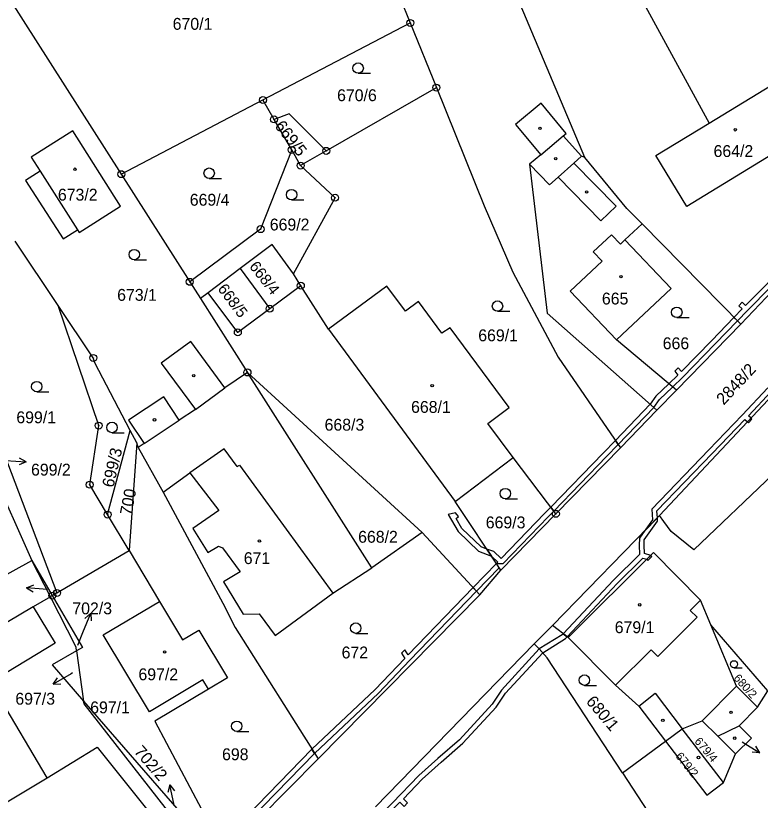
# Model space of a CAD drawing. Extents: x -562167 to -556918, y -1077891 to -1070763.
# Drawn here: x -558450.6 to -558343.8, y -1073985 to -1073872.6 of the extents above; entities that cross this region are included whole.
import ezdxf

# ---------------------------------------------------------------- set-up
doc = ezdxf.new("R2010")
doc.units = 0
for name, color, linetype in [('Hranice parcel', 7, 'Continuous'), ('Parcelní čísla', 7, 'Continuous'), ('Pop  PČ popisy', 7, 'Continuous'), ('Vnitřní kresba', 7, 'Continuous'), ('Věcná břemena k části', 7, 'Continuous'), ('Značky bodu BP', 7, 'Continuous'), ('Značky budov', 7, 'Continuous'), ('Značky kultur', 7, 'Continuous')]:
    doc.layers.add(name, color=color, linetype=linetype)

msp = doc.modelspace()

# ---------------------------------------------------------------- linework, layer by layer
at = {"layer": 'Hranice parcel'}
for p, q in [((-558368.97, -1073892.93), (-558402.63, -1073812.67)), ((-558405.39, -1073845.48), (-558393.99, -1073873.63)), ((-558457.19, -1073861.14), (-558435.43, -1073895.3)), ((-558415.11, -1073884.67), (-558393.99, -1073873.63)), ((-558393.99, -1073873.63), (-558390.24, -1073882.89)), ((-558406.03, -1073891.96), (-558390.24, -1073882.89)), ((-558435.43, -1073895.3), (-558415.11, -1073884.67)), ((-558413.51, -1073887.45), (-558415.11, -1073884.67)), ((-558410.99, -1073891.83), (-558413.51, -1073887.45)), ((-558358.76, -1073892.63), (-558351.14, -1073887.98)), ((-558320.51, -1073889.19), (-558346.61, -1073916.81)), ((-558409.71, -1073894.07), (-558410.99, -1073891.83)), ((-558406.03, -1073891.96), (-558409.71, -1073894.07)), ((-558435.43, -1073895.3), (-558425.6, -1073910.73)), ((-558346.61, -1073916.81), (-558360.75, -1073902.43)), ((-558444.47, -1073914.13), (-558450.65, -1073904.9)), ((-558418.38, -1073908.83), (-558422.97, -1073912.3)), ((-558418.38, -1073908.83), (-558414.13, -1073914.59)), ((-558409.68, -1073911.29), (-558410.75, -1073909.6)), ((-558425.6, -1073910.73), (-558424.07, -1073913.13)), ((-558409.68, -1073911.29), (-558414.13, -1073914.59)), ((-558405.73, -1073917.53), (-558409.68, -1073911.29)), ((-558422.97, -1073912.3), (-558424.07, -1073913.13)), ((-558424.07, -1073913.13), (-558417.33, -1073923.72)), ((-558355.83, -1073926.27), (-558346.61, -1073916.81)), ((-558405.73, -1073917.53), (-558387.55, -1073942.21)), ((-558457.64, -1073921.22), (-558444.65, -1073955.31)), ((-558399.5, -1073951.7), (-558417.33, -1073923.72)), ((-558392.29, -1073946.65), (-558417.33, -1073923.72)), ((-558358.62, -1073929.13), (-558355.83, -1073926.27)), ((-558363.85, -1073934.5), (-558358.62, -1073929.13)), ((-558437.38, -1073944.09), (-558434.16, -1073932.04)), ((-558433.21, -1073933.81), (-558434.16, -1073932.04)), ((-558433.21, -1073933.81), (-558434.3, -1073949.23)), ((-558432.98, -1073934.48), (-558433.21, -1073933.81)), ((-558432.98, -1073934.48), (-558429.42, -1073940.87)), ((-558363.85, -1073934.5), (-558373.11, -1073943.98)), ((-558387.55, -1073942.21), (-558379.23, -1073935.9)), ((-558373.11, -1073943.98), (-558379.23, -1073935.9)), ((-558429.42, -1073940.87), (-558425.57, -1073938.08)), ((-558381, -1073952.06), (-558387.55, -1073942.21)), ((-558434.3, -1073949.23), (-558437.38, -1073944.09)), ((-558381, -1073952.06), (-558373.11, -1073943.98)), ((-558358.23, -1073944.24), (-558373.61, -1073959.97)), ((-558392.29, -1073946.65), (-558399.5, -1073951.7)), ((-558384, -1073955.58), (-558392.29, -1073946.65)), ((-558444.65, -1073955.31), (-558434.3, -1073949.23)), ((-558434.3, -1073949.23), (-558429.94, -1073956.52)), ((-558477.06, -1073966.49), (-558448.24, -1073950.65)), ((-558448.24, -1073950.65), (-558445.31, -1073955.7)), ((-558445.58, -1073955.86), (-558448.24, -1073950.65)), ((-558405.09, -1073955.35), (-558399.5, -1073951.7)), ((-558384, -1073955.58), (-558381, -1073952.06)), ((-558445.31, -1073955.7), (-558444.65, -1073955.31)), ((-558445.58, -1073955.86), (-558448.04, -1073957.33)), ((-558445.31, -1073955.7), (-558445.58, -1073955.86)), ((-558407.2, -1073979.11), (-558384, -1073955.58)), ((-558373.61, -1073959.97), (-558376.21, -1073962.63)), ((-558371.34, -1073961.71), (-558373.61, -1073959.97)), ((-558376.21, -1073962.63), (-558398.97, -1073985.95)), ((-558441.83, -1073963.62), (-558440.82, -1073970.81)), ((-558346.85, -1073974.35), (-558344.21, -1073971.69)), ((-558354.98, -1073974.77), (-558352.12, -1073973.63)), ((-558352.12, -1073973.63), (-558349.89, -1073975.84)), ((-558349.89, -1073975.84), (-558346.85, -1073974.35)), ((-558357.39, -1073976.56), (-558354.98, -1073974.77)), ((-558349.08, -1073982.49), (-558354.98, -1073974.77)), ((-558363.56, -1073981.09), (-558357.39, -1073976.56)), ((-558349.89, -1073975.84), (-558347.33, -1073978.39)), ((-558420.57, -1073992.6), (-558407.2, -1073979.11)), ((-558349.08, -1073982.49), (-558347.33, -1073978.39)), ((-558363.56, -1073981.09), (-558353.44, -1073996.51))]:
    msp.add_line(p, q, dxfattribs=at)
for points in [[(-558345.59, -1073836.5), (-558358.72, -1073843.89), (-558368.46, -1073849.25), (-558369.4, -1073847.54), (-558372.34, -1073849.16), (-558366.79, -1073859.25), (-558351.14, -1073887.98)], [(-558351.14, -1073887.98), (-558340.24, -1073881.33), (-558338.45, -1073884.25)], [(-558390.24, -1073882.89), (-558383.37, -1073899.86), (-558379.27, -1073909.33), (-558372.76, -1073921.55), (-558364.71, -1073933.27), (-558363.85, -1073934.5)], [(-558368.97, -1073892.93), (-558369.44, -1073892.73), (-558372.04, -1073889.83), (-558371.61, -1073889.48), (-558375.23, -1073885.12), (-558378.89, -1073888.16), (-558375.26, -1073892.52), (-558376.9, -1073893.87), (-558374.38, -1073915.21), (-558358.62, -1073929.13)], [(-558406.03, -1073891.96), (-558411.34, -1073886.67), (-558413.51, -1073887.45)], [(-558442.39, -1073889.1), (-558448.34, -1073892.88), (-558447.06, -1073894.87), (-558449.17, -1073896.19), (-558443.76, -1073904.59), (-558441.68, -1073903.29), (-558441.44, -1073903.65), (-558435.54, -1073899.88), (-558442.39, -1073889.1)], [(-558335.77, -1073888.63), (-558354.31, -1073899.95), (-558358.76, -1073892.63)], [(-558410.99, -1073891.83), (-558415.44, -1073903.18), (-558425.6, -1073910.73)], [(-558360.75, -1073902.43), (-558362.93, -1073900.22), (-558368.97, -1073892.93)], [(-558410.75, -1073909.6), (-558404.77, -1073898.68), (-558409.71, -1073894.07)], [(-558355.83, -1073926.27), (-558364.41, -1073919.04), (-558356.56, -1073911.71), (-558363.2, -1073904.73), (-558360.75, -1073902.43)], [(-558410.75, -1073909.6), (-558413.78, -1073905.36), (-558418.38, -1073908.83)], [(-558379.23, -1073935.9), (-558382.86, -1073931.01), (-558379.79, -1073928.75), (-558388.25, -1073917.3), (-558389.48, -1073918.08), (-558392.81, -1073913.56), (-558394.69, -1073914.95), (-558397.35, -1073911.34), (-558405.73, -1073917.53)], [(-558414.13, -1073914.59), (-558418.71, -1073917.98), (-558422.97, -1073912.3)], [(-558437.38, -1073944.09), (-558439.95, -1073939.8), (-558438.65, -1073931.33), (-558444.47, -1073914.13)], [(-558434.16, -1073932.04), (-558439.22, -1073922.32), (-558439.44, -1073921.64), (-558444.47, -1073914.13)], [(-558332.13, -1073916.61), (-558333.06, -1073917.43), (-558358.23, -1073944.24)], [(-558417.33, -1073923.72), (-558420.56, -1073925.94), (-558425.44, -1073919.26), (-558429.68, -1073922.37), (-558424.8, -1073929.04), (-558427.12, -1073930.56), (-558429.32, -1073927.23), (-558434.38, -1073930.56), (-558432.16, -1073933.92), (-558432.98, -1073934.48)], [(-558459.46, -1073925.45), (-558454.06, -1073937.67), (-558448.24, -1073950.65)], [(-558425.57, -1073938.08), (-558421.43, -1073943.5), (-558425.15, -1073946.09), (-558422.99, -1073949.53), (-558421.49, -1073948.59), (-558420.89, -1073948.85), (-558418.37, -1073952.31), (-558420.78, -1073953.72), (-558417.95, -1073958.38), (-558415.64, -1073958.31), (-558413.38, -1073961.4), (-558405.09, -1073955.35)], [(-558318.45, -1073983.66), (-558323.04, -1073971.62), (-558324.95, -1073967.98), (-558341.99, -1073938.35), (-558353.33, -1073949.15), (-558356.6, -1073946.5), (-558357.65, -1073945.06), (-558358.23, -1073944.24)], [(-558429.42, -1073940.87), (-558420.87, -1073956.8), (-558419.07, -1073960.25), (-558407.2, -1073979.11)], [(-558350.88, -1073959.88), (-558352.35, -1073956.33), (-558359.1, -1073949.54), (-558371.34, -1073961.71)], [(-558441.83, -1073963.62), (-558441.91, -1073963.07), (-558445.58, -1073955.86)], [(-558445.31, -1073955.7), (-558441, -1073963.14), (-558441.83, -1073963.62)], [(-558422.91, -1073969.11), (-558423.71, -1073967.77), (-558431.4, -1073972.37), (-558438, -1073961.34), (-558429.94, -1073956.52)], [(-558429.94, -1073956.52), (-558426.64, -1073962.04), (-558424.31, -1073960.64), (-558420.2, -1073967.49), (-558422.91, -1073969.11)], [(-558448.04, -1073957.33), (-558457.19, -1073962.71), (-558456.84, -1073969.43), (-558464.31, -1073973.87), (-558456.05, -1073987.78), (-558448.67, -1073983.39), (-558446.06, -1073981.83)], [(-558344.21, -1073971.69), (-558347.23, -1073968.7), (-558350.88, -1073959.88)], [(-558344.21, -1073971.69), (-558342.73, -1073969.34), (-558350.88, -1073959.88)], [(-558371.34, -1073961.71), (-558364.55, -1073968.54), (-558361.22, -1073971.54), (-558357.39, -1073976.56)], [(-558363.56, -1073981.09), (-558374.37, -1073964.6), (-558375.49, -1073963.33), (-558376.21, -1073962.63)], [(-558441.83, -1073963.62), (-558445.32, -1073965.63), (-558440.82, -1073970.81)], [(-558422.91, -1073969.11), (-558430.59, -1073973.71), (-558420.57, -1073992.6)], [(-558422.34, -1073994.12), (-558426.75, -1073989.14), (-558440.76, -1073971.23), (-558440.82, -1073970.81)], [(-558440.82, -1073970.81), (-558422.35, -1073992.08), (-558421.37, -1073993.22)], [(-558347.33, -1073978.39), (-558345.08, -1073976.11), (-558346.85, -1073974.35)], [(-558357.39, -1073976.56), (-558351.47, -1073984.32), (-558349.08, -1073982.49)], [(-558446.06, -1073981.83), (-558438.87, -1073977.41), (-558424.15, -1073995.81)]]:
    msp.add_lwpolyline(points, dxfattribs=at)
at = {"layer": 'Pop  PČ popisy'}
for p, q in [((-558452.03, -1073936.34), (-558449.04, -1073936.55)), ((-558449.04, -1073936.55), (-558450, -1073935.98)), ((-558449.04, -1073936.55), (-558450.07, -1073936.98)), ((-558449, -1073954.57), (-558447.96, -1073954.16)), ((-558446.01, -1073954.83), (-558449, -1073954.57)), ((-558449, -1073954.57), (-558448.05, -1073955.16)), ((-558440.93, -1073961), (-558439.81, -1073958.22)), ((-558439.81, -1073958.22), (-558440.65, -1073958.96)), ((-558439.81, -1073958.22), (-558439.72, -1073959.33)), ((-558441.67, -1073962.8), (-558440.93, -1073961)), ((-558442.61, -1073966.89), (-558445.21, -1073968.39)), ((-558445.21, -1073968.39), (-558444.59, -1073967.46)), ((-558442.43, -1073966.78), (-558442.61, -1073966.89)), ((-558445.21, -1073968.39), (-558444.09, -1073968.32)), ((-558346.42, -1073976.66), (-558343.85, -1073978.21)), ((-558343.85, -1073978.21), (-558344.45, -1073977.26)), ((-558343.85, -1073978.21), (-558344.96, -1073978.12)), ((-558428.47, -1073982.81), (-558428.76, -1073983.9)), ((-558427.85, -1073985.75), (-558428.47, -1073982.81)), ((-558428.47, -1073982.81), (-558427.78, -1073983.69))]:
    msp.add_line(p, q, dxfattribs=at)
at = {"layer": 'Vnitřní kresba'}
for p, q in [((-558375.26, -1073892.52), (-558372.04, -1073889.83)), ((-558370.54, -1073893.71), (-558369.44, -1073892.73)), ((-558376.9, -1073893.87), (-558374.03, -1073896.84)), ((-558372.78, -1073895.72), (-558370.54, -1073893.71)), ((-558370.54, -1073893.71), (-558364.47, -1073899.91)), ((-558447.06, -1073894.87), (-558441.68, -1073903.29)), ((-558374.03, -1073896.84), (-558372.78, -1073895.72)), ((-558372.78, -1073895.72), (-558366.64, -1073902)), ((-558366.64, -1073902), (-558364.47, -1073899.91)), ((-558367.74, -1073906.41), (-558365.15, -1073903.98)), ((-558365.15, -1073903.98), (-558363.86, -1073905.35)), ((-558363.86, -1073905.35), (-558363.2, -1073904.73)), ((-558367.74, -1073906.41), (-558366.45, -1073907.78)), ((-558371.05, -1073912.09), (-558366.45, -1073907.78)), ((-558371.05, -1073912.09), (-558364.41, -1073919.04)), ((-558424.8, -1073929.04), (-558420.56, -1073925.94)), ((-558432.16, -1073933.92), (-558427.12, -1073930.56)), ((-558420.67, -1073934.67), (-558425.57, -1073938.08)), ((-558418.8, -1073937.22), (-558420.67, -1073934.67)), ((-558418.8, -1073937.22), (-558418.49, -1073936.99)), ((-558418.49, -1073936.99), (-558405.09, -1073955.35)), ((-558353.84, -1073957.81), (-558352.35, -1073956.33)), ((-558448.04, -1073957.33), (-558444.92, -1073962.53)), ((-558358.49, -1073964.41), (-558352.85, -1073958.81)), ((-558353.84, -1073957.81), (-558352.85, -1073958.81)), ((-558444.92, -1073962.53), (-558453.97, -1073968.02)), ((-558364.55, -1073968.54), (-558359.44, -1073963.46)), ((-558359.44, -1073963.46), (-558358.49, -1073964.41)), ((-558352.12, -1073973.63), (-558347.23, -1073968.7)), ((-558446.06, -1073981.83), (-558453.39, -1073969.46)), ((-558361.22, -1073971.54), (-558358.87, -1073969.69)), ((-558358.87, -1073969.69), (-558354.98, -1073974.77))]:
    msp.add_line(p, q, dxfattribs=at)
at = {"layer": 'Věcná břemena k části'}
for points in [[(-558339.47, -1073907.62), (-558345.93, -1073914.12), (-558346.4, -1073913.63), (-558346.87, -1073914.16), (-558346.41, -1073914.62), (-558347.57, -1073915.83), (-558347.08, -1073916.33), (-558345.65, -1073914.83), (-558338.97, -1073908.12)], [(-558342.71, -1073925.93), (-558346.39, -1073929.86), (-558351.19, -1073934.83), (-558359.35, -1073943.29), (-558359.24, -1073944.83), (-558360.43, -1073946.49), (-558358.56, -1073944.57), (-558358.63, -1073943.55), (-558350.69, -1073935.31), (-558346, -1073930.46), (-558345.62, -1073930.81), (-558345.13, -1073930.29), (-558345.51, -1073929.94), (-558342.21, -1073926.41)]]:
    msp.add_lwpolyline(points, dxfattribs=at)
for points in [[(-558350.75, -1073919.16), (-558355.1, -1073923.6), (-558355.56, -1073923.04), (-558356.05, -1073923.55), (-558355.61, -1073924.1), (-558356.92, -1073925.35), (-558358.78, -1073927.12), (-558359.59, -1073928.27), (-558364.58, -1073933.46), (-558364.17, -1073934.04), (-558359.07, -1073928.74), (-558358.24, -1073927.58), (-558356.38, -1073925.81), (-558354.89, -1073924.38), (-558350.25, -1073919.64), (-558347.08, -1073916.33), (-558347.57, -1073915.83)], [(-558345.13, -1073930.29), (-558345.62, -1073930.81), (-558345.48, -1073930.93), (-558345, -1073930.41)], [(-558366.35, -1073935.3), (-558373.84, -1073943.02), (-558373.41, -1073943.59), (-558365.85, -1073935.78), (-558364.17, -1073934.04), (-558364.58, -1073933.46)], [(-558380.94, -1073950.38), (-558382.02, -1073949.4), (-558383.02, -1073949.02), (-558382.32, -1073950.07), (-558381.43, -1073950.89), (-558381.64, -1073951.1), (-558380.67, -1073951.11), (-558374.22, -1073944.42), (-558373.41, -1073943.59), (-558373.84, -1073943.02), (-558374.72, -1073943.94)], [(-558382.32, -1073950.07), (-558383.02, -1073949.02), (-558383.81, -1073948.72), (-558386.58, -1073946.09), (-558387.42, -1073944.65), (-558387.07, -1073944.36), (-558387.49, -1073943.86), (-558388.56, -1073944.09), (-558387.14, -1073946.53), (-558384.19, -1073949.32)], [(-558358.56, -1073944.57), (-558360.43, -1073946.49), (-558361.13, -1073947.46), (-558361.16, -1073948.46), (-558361.1, -1073949.79), (-558364.84, -1073953.49), (-558372.06, -1073961.16), (-558371.5, -1073961.59), (-558364.34, -1073953.98), (-558360.64, -1073950.33), (-558360.07, -1073950.5), (-558359.5, -1073949.94), (-558360.4, -1073949.67), (-558360.46, -1073948.46), (-558360.43, -1073947.7), (-558358.52, -1073945.03)], [(-558359.34, -1073950.11), (-558359.5, -1073949.94), (-558360.07, -1073950.5), (-558359.9, -1073950.67)], [(-558381.24, -1073951.7), (-558381.64, -1073951.1), (-558384.96, -1073954.54), (-558384.49, -1073955.06)], [(-558399.02, -1073969.16), (-558408.09, -1073977.69), (-558407.7, -1073978.31), (-558398.52, -1073969.66), (-558394.06, -1073964.97), (-558384.49, -1073955.06), (-558384.96, -1073954.54), (-558394.27, -1073964.18), (-558394.75, -1073963.47), (-558395.26, -1073963.97), (-558394.77, -1073964.69)], [(-558371.75, -1073961.85), (-558371.5, -1073961.59), (-558372.06, -1073961.16), (-558372.19, -1073961.31), (-558375.49, -1073963.33), (-558374.98, -1073963.9)], [(-558386.92, -1073976.36), (-558390.03, -1073979.03), (-558392.75, -1073981.49), (-558396.52, -1073985.4), (-558398.18, -1073987.02), (-558397.77, -1073987.58), (-558395.46, -1073985.31), (-558394.85, -1073985.9), (-558394.37, -1073985.38), (-558394.97, -1073984.81), (-558392.27, -1073981.99), (-558389.57, -1073979.55), (-558386.44, -1073976.86), (-558381.69, -1073971.71), (-558380.35, -1073969.69), (-558374.98, -1073963.9), (-558375.49, -1073963.33), (-558380.91, -1073969.25), (-558382.25, -1073971.27)], [(-558421.25, -1073991.32), (-558422.16, -1073992.3), (-558423.07, -1073993.29), (-558422.61, -1073993.82), (-558421.7, -1073992.84), (-558420.9, -1073991.98), (-558418.75, -1073989.66), (-558407.7, -1073978.31), (-558408.09, -1073977.69), (-558419.02, -1073988.93), (-558419.52, -1073988.44), (-558420.26, -1073989.18), (-558419.73, -1073989.7)]]:
    msp.add_lwpolyline(points, close=True, dxfattribs=at)
at = {"layer": 'Značky bodu BP'}
for centre, radius in [((-558393.99, -1073873.63), 0.5), ((-558393.99, -1073873.63), 0.0303), ((-558390.24, -1073882.89), 0.5), ((-558390.24, -1073882.89), 0.0303), ((-558415.11, -1073884.67), 0.5), ((-558415.11, -1073884.67), 0.0303), ((-558413.51, -1073887.45), 0.5), ((-558413.51, -1073887.45), 0.0303), ((-558410.99, -1073891.83), 0.5), ((-558410.99, -1073891.83), 0.0303), ((-558406.03, -1073891.96), 0.5), ((-558406.03, -1073891.96), 0.0303), ((-558409.71, -1073894.07), 0.5), ((-558435.43, -1073895.3), 0.5), ((-558409.71, -1073894.07), 0.0303), ((-558435.43, -1073895.3), 0.0303), ((-558404.77, -1073898.68), 0.5), ((-558404.77, -1073898.68), 0.0303), ((-558415.44, -1073903.18), 0.5), ((-558415.44, -1073903.18), 0.0303), ((-558425.6, -1073910.73), 0.5), ((-558425.6, -1073910.73), 0.0303), ((-558409.68, -1073911.29), 0.5), ((-558409.68, -1073911.29), 0.0303), ((-558414.13, -1073914.59), 0.5), ((-558414.13, -1073914.59), 0.0303), ((-558418.71, -1073917.98), 0.5), ((-558418.71, -1073917.98), 0.0303), ((-558439.44, -1073921.64), 0.5), ((-558439.44, -1073921.64), 0.0303), ((-558417.33, -1073923.72), 0.5), ((-558417.33, -1073923.72), 0.0303), ((-558438.65, -1073931.33), 0.5), ((-558438.65, -1073931.33), 0.0303), ((-558439.95, -1073939.8), 0.5), ((-558439.95, -1073939.8), 0.0303), ((-558437.38, -1073944.09), 0.5), ((-558437.38, -1073944.09), 0.0303), ((-558373.11, -1073943.98), 0.5), ((-558373.11, -1073943.98), 0.0303), ((-558445.31, -1073955.7), 0.5), ((-558444.65, -1073955.31), 0.5), ((-558444.65, -1073955.31), 0.0303), ((-558445.31, -1073955.7), 0.0303)]:
    msp.add_circle(centre, radius, dxfattribs=at)
at = {"layer": 'Značky budov'}
for centre in [(-558375.39, -1073888.73), (-558347.38, -1073888.94), (-558373.13, -1073893.08), (-558442.06, -1073894.59), (-558368.7, -1073897.85), (-558363.78, -1073910), (-558425.04, -1073924.17), (-558390.85, -1073925.62), (-558430.66, -1073930.51), (-558415.61, -1073947.87), (-558361.08, -1073957.02), (-558429.21, -1073963.77), (-558347.99, -1073972.42), (-558357.77, -1073973.56), (-558347.46, -1073976.13), (-558352.66, -1073978.9)]:
    msp.add_circle(centre, 0.175, dxfattribs=at)
at = {"layer": 'Značky kultur'}
for p, q in [((-558401.46, -1073880.85), (-558399.71, -1073880.85)), ((-558422.82, -1073895.91), (-558421.07, -1073895.91)), ((-558411, -1073898.99), (-558409.25, -1073898.99)), ((-558433.56, -1073907.58), (-558431.81, -1073907.58)), ((-558381.48, -1073914.95), (-558379.73, -1073914.95)), ((-558355.77, -1073915.85), (-558354.02, -1073915.85)), ((-558447.54, -1073926.5), (-558445.79, -1073926.5)), ((-558436.75, -1073932.35), (-558435, -1073932.35)), ((-558380.36, -1073941.83), (-558378.61, -1073941.83)), ((-558401.81, -1073961.11), (-558400.06, -1073961.11)), ((-558347.57, -1073966.03), (-558346.39, -1073966.03)), ((-558369.02, -1073968.56), (-558367.27, -1073968.56)), ((-558418.87, -1073975.17), (-558417.12, -1073975.17))]:
    msp.add_line(p, q, dxfattribs=at)
for centre, radius in [((-558401.46, -1073880.1), 0.75), ((-558422.82, -1073895.16), 0.75), ((-558411, -1073898.24), 0.75), ((-558433.56, -1073906.83), 0.75), ((-558381.48, -1073914.2), 0.75), ((-558355.77, -1073915.1), 0.75), ((-558447.54, -1073925.75), 0.75), ((-558436.75, -1073931.6), 0.75), ((-558380.36, -1073941.08), 0.75), ((-558401.81, -1073960.36), 0.75), ((-558347.57, -1073965.53), 0.502), ((-558369.02, -1073967.81), 0.75), ((-558418.87, -1073974.42), 0.75)]:
    msp.add_circle(centre, radius, dxfattribs=at)

# ---------------------------------------------------------------- texts
at = {"layer": 'Parcelní čísla'}
for s, p in [('670/1', (-558428.05, -1073874.61)), ('670/6', (-558404.48, -1073884.84)), ('664/2', (-558350.5, -1073892.84)), ('673/2', (-558444.51, -1073899.09)), ('669/4', (-558425.6, -1073899.82)), ('669/2', (-558414.13, -1073903.37)), ('673/1', (-558436.01, -1073913.45)), ('665', (-558366.51, -1073913.98)), ('669/1', (-558384.24, -1073919.25)), ('666', (-558357.79, -1073920.39)), ('668/1', (-558393.87, -1073929.51)), ('699/1', (-558450.47, -1073931)), ('668/3', (-558406.27, -1073932.06)), ('699/2', (-558448.36, -1073938.5)), ('669/3', (-558383.16, -1073946.06)), ('668/2', (-558401.46, -1073948.12)), ('671', (-558417.86, -1073951.18)), ('702/3', (-558442.44, -1073958.38)), ('679/1', (-558364.67, -1073961.08)), ('672', (-558403.83, -1073964.7)), ('697/2', (-558432.96, -1073967.83)), ('697/3', (-558450.61, -1073971.33)), ('697/1', (-558439.88, -1073972.57)), ('698', (-558420.97, -1073979.29))]:
    msp.add_text(s, height=1.7, dxfattribs=at).set_placement(p)
for s, height, rotation, p in [('669/5', 1.7, 308, (-558413.51, -1073888.42)), ('668/4', 1.601, 308, (-558417.15, -1073908.54)), ('668/5', 1.601, 307, (-558421.68, -1073911.75)), ('2848/2', 1.7, 47, (-558349.04, -1073928.48)), ('699/3', 1.7, 77, (-558436.55, -1073940.3)), ('700', 1.7, 79, (-558433.98, -1073944.29)), ('680/2', 1.19, 312, (-558347.71, -1073967.59)), ('680/1', 1.7, 310, (-558368.87, -1073970.92)), ('679/4', 1.2, 310, (-558353.31, -1073976.62)), ('702/2', 1.7, 311, (-558433.69, -1073978.11)), ('679/2', 1.2, 309, (-558356.03, -1073978.74))]:
    msp.add_text(s, height=height, rotation=rotation, dxfattribs=at).set_placement(p)

doc.saveas('drawing.dxf')
